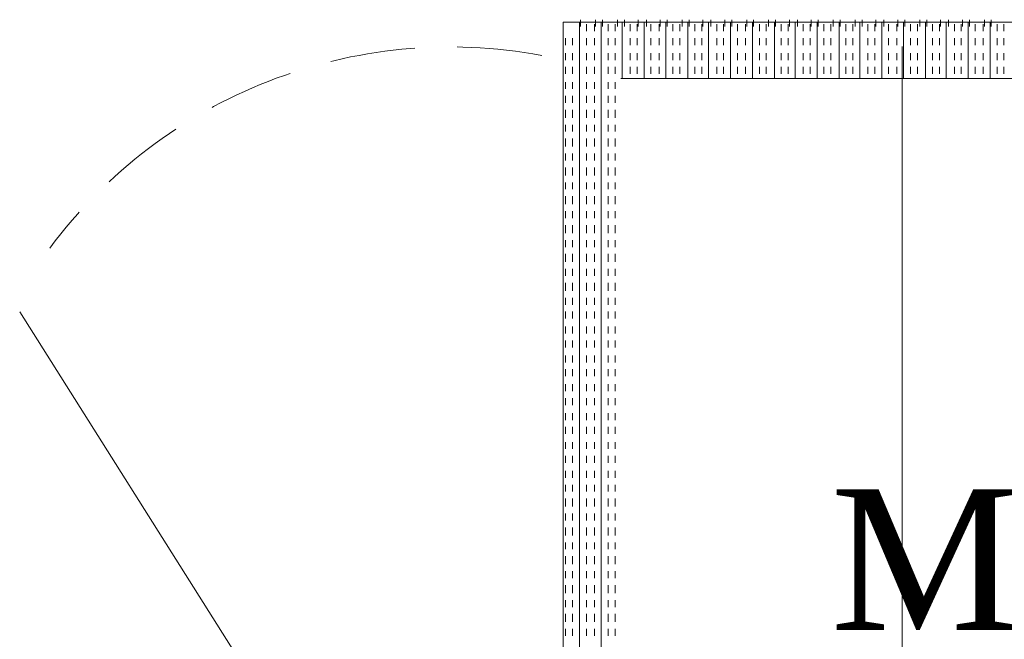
# Model space of a CAD drawing. Extents: x 3940905 to 4145695, y 925352 to 1109797.
# Tile 912 of 1056: x 4063646 to 4064080, y 1097447 to 1097720. Entities that reach past the tile are written whole.
import ezdxf

# ---------------------------------------------------------------- set-up
doc = ezdxf.new("R2010")
doc.units = 0
doc.header["$LTSCALE"] = 750
doc.header["$MEASUREMENT"] = 0
doc.linetypes.add('DASHED2', pattern=[0.375, 0.25, -0.125])
doc.layers.add('CKD Equipments', color=252, linetype='CONTINUOUS', lineweight=0)
doc.layers.add('PDF_A - TEXT', color=7, linetype='CONTINUOUS')
doc.styles.add('CKD_Dimension Text', font='BOOKOS.TTF')

msp = doc.modelspace()

# ---------------------------------------------------------------- linework, layer by layer
at = {"layer": 'CKD Equipments', "color": 252, "true_color": 0x989898}
for p, q in [((4063885.24, 1097719.06), (4063885.24, 1097204.65)), ((4064434.76, 1097719.06), (4063885.24, 1097719.06)), ((4064034.69, 1097708.29), (4064034.69, 1097244.26)), ((4064409.32, 1097694.13), (4063910.68, 1097694.13)), ((4063886.26, 1097210.25), (4063645.51, 1097591.28))]:
    msp.add_line(p, q, dxfattribs=at)
at = {"layer": 'CKD Equipments', "color": 4, "true_color": 0x00ffff}
for p, q in [((4063892.37, 1097719.06), (4063892.37, 1097204.65)), ((4063892.87, 1097720.08), (4063892.87, 1097717.03)), ((4063895.42, 1097718.04), (4063895.42, 1097714.99)), ((4063898.98, 1097718.04), (4063898.98, 1097714.99)), ((4063899.49, 1097720.08), (4063899.49, 1097717.03)), ((4063902.03, 1097719.06), (4063902.03, 1097204.65)), ((4063902.54, 1097720.08), (4063902.54, 1097717.03)), ((4063905.09, 1097718.04), (4063905.09, 1097714.99)), ((4063908.14, 1097718.04), (4063908.14, 1097714.99)), ((4063909.16, 1097720.08), (4063909.16, 1097717.03)), ((4063911.19, 1097719.06), (4063911.19, 1097694.13)), ((4063912.21, 1097720.08), (4063912.21, 1097717.03)), ((4063914.75, 1097718.04), (4063914.75, 1097714.99)), ((4063917.81, 1097718.04), (4063917.81, 1097714.99)), ((4063918.31, 1097720.08), (4063918.31, 1097717.03)), ((4063920.86, 1097719.06), (4063920.86, 1097694.13)), ((4063921.88, 1097720.08), (4063921.88, 1097717.03)), ((4063923.91, 1097718.04), (4063923.91, 1097714.99)), ((4063927.47, 1097718.04), (4063927.47, 1097714.99)), ((4063927.98, 1097720.08), (4063927.98, 1097717.03)), ((4063930.53, 1097719.06), (4063930.53, 1097694.13)), ((4063931.03, 1097720.08), (4063931.03, 1097717.03)), ((4063933.58, 1097718.04), (4063933.58, 1097714.99)), ((4063936.63, 1097718.04), (4063936.63, 1097714.99)), ((4063937.65, 1097720.08), (4063937.65, 1097717.03)), ((4063940.19, 1097719.06), (4063940.19, 1097694.13)), ((4063940.7, 1097720.08), (4063940.7, 1097717.03)), ((4063943.25, 1097718.04), (4063943.25, 1097714.99)), ((4063946.3, 1097718.04), (4063946.3, 1097714.99)), ((4063946.81, 1097720.08), (4063946.81, 1097717.03)), ((4063949.35, 1097719.06), (4063949.35, 1097694.13)), ((4063950.37, 1097720.08), (4063950.37, 1097717.03)), ((4063952.91, 1097718.04), (4063952.91, 1097714.99)), ((4063955.97, 1097718.04), (4063955.97, 1097714.99)), ((4063956.48, 1097720.08), (4063956.48, 1097717.03)), ((4063959.02, 1097719.06), (4063959.02, 1097694.13)), ((4063959.53, 1097720.08), (4063959.53, 1097717.03)), ((4063962.07, 1097718.04), (4063962.07, 1097714.99)), ((4063965.63, 1097718.04), (4063965.63, 1097714.99)), ((4063966.14, 1097720.08), (4063966.14, 1097717.03)), ((4063968.69, 1097719.06), (4063968.69, 1097694.13)), ((4063969.2, 1097720.08), (4063969.2, 1097717.03)), ((4063971.74, 1097718.04), (4063971.74, 1097714.99)), ((4063974.79, 1097718.04), (4063974.79, 1097714.99)), ((4063975.81, 1097720.08), (4063975.81, 1097717.03)), ((4063978.35, 1097719.06), (4063978.35, 1097694.13)), ((4063978.86, 1097720.08), (4063978.86, 1097717.03)), ((4063981.41, 1097718.04), (4063981.41, 1097714.99)), ((4063984.46, 1097718.04), (4063984.46, 1097714.99)), ((4063984.97, 1097720.08), (4063984.97, 1097717.03)), ((4063987.51, 1097719.06), (4063987.51, 1097694.13)), ((4063988.53, 1097720.08), (4063988.53, 1097717.03)), ((4063991.07, 1097718.04), (4063991.07, 1097714.99)), ((4063994.13, 1097718.04), (4063994.13, 1097714.99)), ((4063994.64, 1097720.08), (4063994.64, 1097717.03)), ((4063997.18, 1097719.06), (4063997.18, 1097694.13)), ((4063997.69, 1097720.08), (4063997.69, 1097717.03)), ((4064000.23, 1097718.04), (4064000.23, 1097714.99)), ((4064003.29, 1097718.04), (4064003.29, 1097714.99)), ((4064004.3, 1097720.08), (4064004.3, 1097717.03)), ((4064006.85, 1097719.06), (4064006.85, 1097694.13)), ((4064007.36, 1097720.08), (4064007.36, 1097717.03)), ((4064009.9, 1097718.04), (4064009.9, 1097714.99)), ((4064012.95, 1097718.04), (4064012.95, 1097714.99)), ((4064013.97, 1097720.08), (4064013.97, 1097717.03)), ((4064016.01, 1097719.06), (4064016.01, 1097694.13)), ((4064017.02, 1097720.08), (4064017.02, 1097717.03)), ((4064019.57, 1097718.04), (4064019.57, 1097714.99)), ((4064022.62, 1097718.04), (4064022.62, 1097714.99)), ((4064023.13, 1097720.08), (4064023.13, 1097717.03)), ((4064025.67, 1097719.06), (4064025.67, 1097694.13)), ((4064026.69, 1097720.08), (4064026.69, 1097717.03)), ((4064028.73, 1097718.04), (4064028.73, 1097714.99)), ((4064032.29, 1097718.04), (4064032.29, 1097714.99)), ((4064032.8, 1097720.08), (4064032.8, 1097717.03)), ((4064035.34, 1097719.06), (4064035.34, 1097694.13)), ((4064035.85, 1097720.08), (4064035.85, 1097717.03)), ((4064038.39, 1097718.04), (4064038.39, 1097714.99)), ((4064041.45, 1097718.04), (4064041.45, 1097714.99)), ((4064042.46, 1097720.08), (4064042.46, 1097717.03)), ((4064045.01, 1097719.06), (4064045.01, 1097694.13)), ((4064045.52, 1097720.08), (4064045.52, 1097717.03)), ((4064048.06, 1097718.04), (4064048.06, 1097714.99)), ((4064051.11, 1097718.04), (4064051.11, 1097714.99)), ((4064051.62, 1097720.08), (4064051.62, 1097717.03)), ((4064054.17, 1097719.06), (4064054.17, 1097694.13)), ((4064055.19, 1097720.08), (4064055.19, 1097717.03)), ((4064057.73, 1097718.04), (4064057.73, 1097714.99)), ((4064060.78, 1097718.04), (4064060.78, 1097714.99)), ((4064061.29, 1097720.08), (4064061.29, 1097717.03)), ((4064063.83, 1097719.06), (4064063.83, 1097694.13)), ((4064064.34, 1097720.08), (4064064.34, 1097717.03)), ((4064066.89, 1097718.04), (4064066.89, 1097714.99)), ((4064070.45, 1097718.04), (4064070.45, 1097714.99)), ((4064070.96, 1097720.08), (4064070.96, 1097717.03)), ((4064073.5, 1097719.06), (4064073.5, 1097694.13)), ((4064074.01, 1097720.08), (4064074.01, 1097717.03)), ((4064076.56, 1097718.04), (4064076.56, 1097714.99)), ((4064079.61, 1097718.04), (4064079.61, 1097714.99)), ((4063886.26, 1097711.94), (4063886.26, 1097708.89)), ((4063889.31, 1097711.94), (4063889.31, 1097708.89)), ((4063895.42, 1097711.94), (4063895.42, 1097708.89)), ((4063898.98, 1097711.94), (4063898.98, 1097708.89)), ((4063905.09, 1097711.94), (4063905.09, 1097708.89)), ((4063908.14, 1097711.94), (4063908.14, 1097708.89)), ((4063914.75, 1097711.94), (4063914.75, 1097708.89)), ((4063917.81, 1097711.94), (4063917.81, 1097708.89)), ((4063923.91, 1097711.94), (4063923.91, 1097708.89)), ((4063927.47, 1097711.94), (4063927.47, 1097708.89)), ((4063933.58, 1097711.94), (4063933.58, 1097708.89)), ((4063936.63, 1097711.94), (4063936.63, 1097708.89)), ((4063943.25, 1097711.94), (4063943.25, 1097708.89)), ((4063946.3, 1097711.94), (4063946.3, 1097708.89)), ((4063952.91, 1097711.94), (4063952.91, 1097708.89)), ((4063955.97, 1097711.94), (4063955.97, 1097708.89)), ((4063962.07, 1097711.94), (4063962.07, 1097708.89)), ((4063965.63, 1097711.94), (4063965.63, 1097708.89)), ((4063971.74, 1097711.94), (4063971.74, 1097708.89)), ((4063974.79, 1097711.94), (4063974.79, 1097708.89)), ((4063981.41, 1097711.94), (4063981.41, 1097708.89)), ((4063984.46, 1097711.94), (4063984.46, 1097708.89)), ((4063991.07, 1097711.94), (4063991.07, 1097708.89)), ((4063994.13, 1097711.94), (4063994.13, 1097708.89)), ((4064000.23, 1097711.94), (4064000.23, 1097708.89)), ((4064003.29, 1097711.94), (4064003.29, 1097708.89)), ((4064009.9, 1097711.94), (4064009.9, 1097708.89)), ((4064012.95, 1097711.94), (4064012.95, 1097708.89)), ((4064019.57, 1097711.94), (4064019.57, 1097708.89)), ((4064022.62, 1097711.94), (4064022.62, 1097708.89)), ((4064028.73, 1097711.94), (4064028.73, 1097708.89)), ((4064032.29, 1097711.94), (4064032.29, 1097708.89)), ((4064038.39, 1097711.94), (4064038.39, 1097708.89)), ((4064041.45, 1097711.94), (4064041.45, 1097708.89)), ((4064048.06, 1097711.94), (4064048.06, 1097708.89)), ((4064051.11, 1097711.94), (4064051.11, 1097708.89)), ((4064057.73, 1097711.94), (4064057.73, 1097708.89)), ((4064060.78, 1097711.94), (4064060.78, 1097708.89)), ((4064066.89, 1097711.94), (4064066.89, 1097708.89)), ((4064070.45, 1097711.94), (4064070.45, 1097708.89)), ((4064076.56, 1097711.94), (4064076.56, 1097708.89)), ((4064079.61, 1097711.94), (4064079.61, 1097708.89)), ((4063886.26, 1097705.32), (4063886.26, 1097702.27)), ((4063889.31, 1097705.32), (4063889.31, 1097702.27)), ((4063895.42, 1097705.32), (4063895.42, 1097702.27)), ((4063898.98, 1097705.32), (4063898.98, 1097702.27)), ((4063905.09, 1097705.32), (4063905.09, 1097702.27)), ((4063908.14, 1097705.32), (4063908.14, 1097702.27)), ((4063914.75, 1097705.32), (4063914.75, 1097702.27)), ((4063917.81, 1097705.32), (4063917.81, 1097702.27)), ((4063923.91, 1097705.32), (4063923.91, 1097702.27)), ((4063927.47, 1097705.32), (4063927.47, 1097702.27)), ((4063933.58, 1097705.32), (4063933.58, 1097702.27)), ((4063936.63, 1097705.32), (4063936.63, 1097702.27)), ((4063943.25, 1097705.32), (4063943.25, 1097702.27)), ((4063946.3, 1097705.32), (4063946.3, 1097702.27)), ((4063952.91, 1097705.32), (4063952.91, 1097702.27)), ((4063955.97, 1097705.32), (4063955.97, 1097702.27)), ((4063962.07, 1097705.32), (4063962.07, 1097702.27)), ((4063965.63, 1097705.32), (4063965.63, 1097702.27)), ((4063971.74, 1097705.32), (4063971.74, 1097702.27)), ((4063974.79, 1097705.32), (4063974.79, 1097702.27)), ((4063981.41, 1097705.32), (4063981.41, 1097702.27)), ((4063984.46, 1097705.32), (4063984.46, 1097702.27)), ((4063991.07, 1097705.32), (4063991.07, 1097702.27)), ((4063994.13, 1097705.32), (4063994.13, 1097702.27)), ((4064000.23, 1097705.32), (4064000.23, 1097702.27)), ((4064003.29, 1097705.32), (4064003.29, 1097702.27)), ((4064009.9, 1097705.32), (4064009.9, 1097702.27)), ((4064012.95, 1097705.32), (4064012.95, 1097702.27)), ((4064019.57, 1097705.32), (4064019.57, 1097702.27)), ((4064022.62, 1097705.32), (4064022.62, 1097702.27)), ((4064028.73, 1097705.32), (4064028.73, 1097702.27)), ((4064032.29, 1097705.32), (4064032.29, 1097702.27)), ((4064038.39, 1097705.32), (4064038.39, 1097702.27)), ((4064041.45, 1097705.32), (4064041.45, 1097702.27)), ((4064048.06, 1097705.32), (4064048.06, 1097702.27)), ((4064051.11, 1097705.32), (4064051.11, 1097702.27)), ((4064057.73, 1097705.32), (4064057.73, 1097702.27)), ((4064060.78, 1097705.32), (4064060.78, 1097702.27)), ((4064066.89, 1097705.32), (4064066.89, 1097702.27)), ((4064070.45, 1097705.32), (4064070.45, 1097702.27)), ((4064076.56, 1097705.32), (4064076.56, 1097702.27)), ((4064079.61, 1097705.32), (4064079.61, 1097702.27)), ((4063886.26, 1097699.22), (4063886.26, 1097696.17)), ((4063889.31, 1097699.22), (4063889.31, 1097696.17)), ((4063895.42, 1097699.22), (4063895.42, 1097696.17)), ((4063898.98, 1097699.22), (4063898.98, 1097696.17)), ((4063905.09, 1097699.22), (4063905.09, 1097696.17)), ((4063908.14, 1097699.22), (4063908.14, 1097696.17)), ((4063914.75, 1097699.22), (4063914.75, 1097696.17)), ((4063917.81, 1097699.22), (4063917.81, 1097696.17)), ((4063923.91, 1097699.22), (4063923.91, 1097696.17)), ((4063927.47, 1097699.22), (4063927.47, 1097696.17)), ((4063933.58, 1097699.22), (4063933.58, 1097696.17)), ((4063936.63, 1097699.22), (4063936.63, 1097696.17)), ((4063943.25, 1097699.22), (4063943.25, 1097696.17)), ((4063946.3, 1097699.22), (4063946.3, 1097696.17)), ((4063952.91, 1097699.22), (4063952.91, 1097696.17)), ((4063955.97, 1097699.22), (4063955.97, 1097696.17)), ((4063962.07, 1097699.22), (4063962.07, 1097696.17)), ((4063965.63, 1097699.22), (4063965.63, 1097696.17)), ((4063971.74, 1097699.22), (4063971.74, 1097696.17)), ((4063974.79, 1097699.22), (4063974.79, 1097696.17)), ((4063981.41, 1097699.22), (4063981.41, 1097696.17)), ((4063984.46, 1097699.22), (4063984.46, 1097696.17)), ((4063991.07, 1097699.22), (4063991.07, 1097696.17)), ((4063994.13, 1097699.22), (4063994.13, 1097696.17)), ((4064000.23, 1097699.22), (4064000.23, 1097696.17)), ((4064003.29, 1097699.22), (4064003.29, 1097696.17)), ((4064009.9, 1097699.22), (4064009.9, 1097696.17)), ((4064012.95, 1097699.22), (4064012.95, 1097696.17)), ((4064019.57, 1097699.22), (4064019.57, 1097696.17)), ((4064022.62, 1097699.22), (4064022.62, 1097696.17)), ((4064028.73, 1097699.22), (4064028.73, 1097696.17)), ((4064032.29, 1097699.22), (4064032.29, 1097696.17)), ((4064038.39, 1097699.22), (4064038.39, 1097696.17)), ((4064041.45, 1097699.22), (4064041.45, 1097696.17)), ((4064048.06, 1097699.22), (4064048.06, 1097696.17)), ((4064051.11, 1097699.22), (4064051.11, 1097696.17)), ((4064057.73, 1097699.22), (4064057.73, 1097696.17)), ((4064060.78, 1097699.22), (4064060.78, 1097696.17)), ((4064066.89, 1097699.22), (4064066.89, 1097696.17)), ((4064070.45, 1097699.22), (4064070.45, 1097696.17)), ((4064076.56, 1097699.22), (4064076.56, 1097696.17)), ((4064079.61, 1097699.22), (4064079.61, 1097696.17)), ((4063886.26, 1097692.6), (4063886.26, 1097689.55)), ((4063889.31, 1097692.6), (4063889.31, 1097689.55)), ((4063895.42, 1097692.6), (4063895.42, 1097689.55)), ((4063898.98, 1097692.6), (4063898.98, 1097689.55)), ((4063905.09, 1097692.6), (4063905.09, 1097689.55)), ((4063908.14, 1097692.6), (4063908.14, 1097689.55)), ((4063886.26, 1097686.5), (4063886.26, 1097683.45)), ((4063889.31, 1097686.5), (4063889.31, 1097683.45)), ((4063895.42, 1097686.5), (4063895.42, 1097683.45)), ((4063898.98, 1097686.5), (4063898.98, 1097683.45)), ((4063905.09, 1097686.5), (4063905.09, 1097683.45)), ((4063908.14, 1097686.5), (4063908.14, 1097683.45)), ((4063886.26, 1097680.39), (4063886.26, 1097676.83)), ((4063889.31, 1097680.39), (4063889.31, 1097676.83)), ((4063895.42, 1097680.39), (4063895.42, 1097676.83)), ((4063898.98, 1097680.39), (4063898.98, 1097676.83)), ((4063905.09, 1097680.39), (4063905.09, 1097676.83)), ((4063908.14, 1097680.39), (4063908.14, 1097676.83)), ((4063886.26, 1097673.78), (4063886.26, 1097670.72)), ((4063889.31, 1097673.78), (4063889.31, 1097670.72)), ((4063895.42, 1097673.78), (4063895.42, 1097670.72)), ((4063898.98, 1097673.78), (4063898.98, 1097670.72)), ((4063905.09, 1097673.78), (4063905.09, 1097670.72)), ((4063908.14, 1097673.78), (4063908.14, 1097670.72)), ((4063886.26, 1097667.67), (4063886.26, 1097664.11)), ((4063889.31, 1097667.67), (4063889.31, 1097664.11)), ((4063895.42, 1097667.67), (4063895.42, 1097664.11)), ((4063898.98, 1097667.67), (4063898.98, 1097664.11)), ((4063905.09, 1097667.67), (4063905.09, 1097664.11)), ((4063908.14, 1097667.67), (4063908.14, 1097664.11)), ((4063886.26, 1097661.06), (4063886.26, 1097658)), ((4063889.31, 1097661.06), (4063889.31, 1097658)), ((4063895.42, 1097661.06), (4063895.42, 1097658)), ((4063898.98, 1097661.06), (4063898.98, 1097658)), ((4063905.09, 1097661.06), (4063905.09, 1097658)), ((4063908.14, 1097661.06), (4063908.14, 1097658)), ((4063886.26, 1097654.95), (4063886.26, 1097651.39)), ((4063889.31, 1097654.95), (4063889.31, 1097651.39)), ((4063895.42, 1097654.95), (4063895.42, 1097651.39)), ((4063898.98, 1097654.95), (4063898.98, 1097651.39)), ((4063905.09, 1097654.95), (4063905.09, 1097651.39)), ((4063908.14, 1097654.95), (4063908.14, 1097651.39)), ((4063886.26, 1097648.34), (4063886.26, 1097645.28)), ((4063889.31, 1097648.34), (4063889.31, 1097645.28)), ((4063895.42, 1097648.34), (4063895.42, 1097645.28)), ((4063898.98, 1097648.34), (4063898.98, 1097645.28)), ((4063905.09, 1097648.34), (4063905.09, 1097645.28)), ((4063908.14, 1097648.34), (4063908.14, 1097645.28)), ((4063886.26, 1097642.23), (4063886.26, 1097638.67)), ((4063889.31, 1097642.23), (4063889.31, 1097638.67)), ((4063895.42, 1097642.23), (4063895.42, 1097638.67)), ((4063898.98, 1097642.23), (4063898.98, 1097638.67)), ((4063905.09, 1097642.23), (4063905.09, 1097638.67)), ((4063908.14, 1097642.23), (4063908.14, 1097638.67)), ((4063886.26, 1097635.62), (4063886.26, 1097632.56)), ((4063889.31, 1097635.62), (4063889.31, 1097632.56)), ((4063895.42, 1097635.62), (4063895.42, 1097632.56)), ((4063898.98, 1097635.62), (4063898.98, 1097632.56)), ((4063905.09, 1097635.62), (4063905.09, 1097632.56)), ((4063908.14, 1097635.62), (4063908.14, 1097632.56)), ((4063886.26, 1097629.51), (4063886.26, 1097625.95)), ((4063889.31, 1097629.51), (4063889.31, 1097625.95)), ((4063895.42, 1097629.51), (4063895.42, 1097625.95)), ((4063898.98, 1097629.51), (4063898.98, 1097625.95)), ((4063905.09, 1097629.51), (4063905.09, 1097625.95)), ((4063908.14, 1097629.51), (4063908.14, 1097625.95)), ((4063886.26, 1097622.9), (4063886.26, 1097619.84)), ((4063889.31, 1097622.9), (4063889.31, 1097619.84)), ((4063895.42, 1097622.9), (4063895.42, 1097619.84)), ((4063898.98, 1097622.9), (4063898.98, 1097619.84)), ((4063905.09, 1097622.9), (4063905.09, 1097619.84)), ((4063908.14, 1097622.9), (4063908.14, 1097619.84)), ((4063886.26, 1097616.79), (4063886.26, 1097613.23)), ((4063889.31, 1097616.79), (4063889.31, 1097613.23)), ((4063895.42, 1097616.79), (4063895.42, 1097613.23)), ((4063898.98, 1097616.79), (4063898.98, 1097613.23)), ((4063905.09, 1097616.79), (4063905.09, 1097613.23)), ((4063908.14, 1097616.79), (4063908.14, 1097613.23)), ((4063886.26, 1097610.18), (4063886.26, 1097607.12)), ((4063889.31, 1097610.18), (4063889.31, 1097607.12)), ((4063895.42, 1097610.18), (4063895.42, 1097607.12)), ((4063898.98, 1097610.18), (4063898.98, 1097607.12)), ((4063905.09, 1097610.18), (4063905.09, 1097607.12)), ((4063908.14, 1097610.18), (4063908.14, 1097607.12)), ((4063886.26, 1097604.07), (4063886.26, 1097600.51)), ((4063889.31, 1097604.07), (4063889.31, 1097600.51)), ((4063895.42, 1097604.07), (4063895.42, 1097600.51)), ((4063898.98, 1097604.07), (4063898.98, 1097600.51)), ((4063905.09, 1097604.07), (4063905.09, 1097600.51)), ((4063908.14, 1097604.07), (4063908.14, 1097600.51)), ((4063886.26, 1097597.46), (4063886.26, 1097594.4)), ((4063889.31, 1097597.46), (4063889.31, 1097594.4)), ((4063895.42, 1097597.46), (4063895.42, 1097594.4)), ((4063898.98, 1097597.46), (4063898.98, 1097594.4)), ((4063905.09, 1097597.46), (4063905.09, 1097594.4)), ((4063908.14, 1097597.46), (4063908.14, 1097594.4)), ((4063886.26, 1097591.35), (4063886.26, 1097588.3)), ((4063889.31, 1097591.35), (4063889.31, 1097588.3)), ((4063895.42, 1097591.35), (4063895.42, 1097588.3)), ((4063898.98, 1097591.35), (4063898.98, 1097588.3)), ((4063905.09, 1097591.35), (4063905.09, 1097588.3)), ((4063908.14, 1097591.35), (4063908.14, 1097588.3)), ((4063886.26, 1097584.74), (4063886.26, 1097581.68)), ((4063889.31, 1097584.74), (4063889.31, 1097581.68)), ((4063895.42, 1097584.74), (4063895.42, 1097581.68)), ((4063898.98, 1097584.74), (4063898.98, 1097581.68)), ((4063905.09, 1097584.74), (4063905.09, 1097581.68)), ((4063908.14, 1097584.74), (4063908.14, 1097581.68)), ((4063886.26, 1097578.63), (4063886.26, 1097575.58)), ((4063889.31, 1097578.63), (4063889.31, 1097575.58)), ((4063895.42, 1097578.63), (4063895.42, 1097575.58)), ((4063898.98, 1097578.63), (4063898.98, 1097575.58)), ((4063905.09, 1097578.63), (4063905.09, 1097575.58)), ((4063908.14, 1097578.63), (4063908.14, 1097575.58)), ((4063886.26, 1097572.02), (4063886.26, 1097568.96)), ((4063889.31, 1097572.02), (4063889.31, 1097568.96)), ((4063895.42, 1097572.02), (4063895.42, 1097568.96)), ((4063898.98, 1097572.02), (4063898.98, 1097568.96)), ((4063905.09, 1097572.02), (4063905.09, 1097568.96)), ((4063908.14, 1097572.02), (4063908.14, 1097568.96)), ((4063886.26, 1097565.91), (4063886.26, 1097562.86)), ((4063889.31, 1097565.91), (4063889.31, 1097562.86)), ((4063895.42, 1097565.91), (4063895.42, 1097562.86)), ((4063898.98, 1097565.91), (4063898.98, 1097562.86)), ((4063905.09, 1097565.91), (4063905.09, 1097562.86)), ((4063908.14, 1097565.91), (4063908.14, 1097562.86)), ((4063886.26, 1097559.3), (4063886.26, 1097556.24)), ((4063889.31, 1097559.3), (4063889.31, 1097556.24)), ((4063895.42, 1097559.3), (4063895.42, 1097556.24)), ((4063898.98, 1097559.3), (4063898.98, 1097556.24)), ((4063905.09, 1097559.3), (4063905.09, 1097556.24)), ((4063908.14, 1097559.3), (4063908.14, 1097556.24)), ((4063886.26, 1097553.19), (4063886.26, 1097550.14)), ((4063889.31, 1097553.19), (4063889.31, 1097550.14)), ((4063895.42, 1097553.19), (4063895.42, 1097550.14)), ((4063898.98, 1097553.19), (4063898.98, 1097550.14)), ((4063905.09, 1097553.19), (4063905.09, 1097550.14)), ((4063908.14, 1097553.19), (4063908.14, 1097550.14)), ((4063886.26, 1097546.57), (4063886.26, 1097543.52)), ((4063889.31, 1097546.57), (4063889.31, 1097543.52)), ((4063895.42, 1097546.57), (4063895.42, 1097543.52)), ((4063898.98, 1097546.57), (4063898.98, 1097543.52)), ((4063905.09, 1097546.57), (4063905.09, 1097543.52)), ((4063908.14, 1097546.57), (4063908.14, 1097543.52)), ((4063886.26, 1097540.47), (4063886.26, 1097537.42)), ((4063889.31, 1097540.47), (4063889.31, 1097537.42)), ((4063895.42, 1097540.47), (4063895.42, 1097537.42)), ((4063898.98, 1097540.47), (4063898.98, 1097537.42)), ((4063905.09, 1097540.47), (4063905.09, 1097537.42)), ((4063908.14, 1097540.47), (4063908.14, 1097537.42)), ((4063886.26, 1097533.85), (4063886.26, 1097530.8)), ((4063889.31, 1097533.85), (4063889.31, 1097530.8)), ((4063895.42, 1097533.85), (4063895.42, 1097530.8)), ((4063898.98, 1097533.85), (4063898.98, 1097530.8)), ((4063905.09, 1097533.85), (4063905.09, 1097530.8)), ((4063908.14, 1097533.85), (4063908.14, 1097530.8)), ((4063886.26, 1097527.75), (4063886.26, 1097524.7)), ((4063889.31, 1097527.75), (4063889.31, 1097524.7)), ((4063895.42, 1097527.75), (4063895.42, 1097524.7)), ((4063898.98, 1097527.75), (4063898.98, 1097524.7)), ((4063905.09, 1097527.75), (4063905.09, 1097524.7)), ((4063908.14, 1097527.75), (4063908.14, 1097524.7)), ((4063886.26, 1097521.13), (4063886.26, 1097518.08)), ((4063889.31, 1097521.13), (4063889.31, 1097518.08)), ((4063895.42, 1097521.13), (4063895.42, 1097518.08)), ((4063898.98, 1097521.13), (4063898.98, 1097518.08)), ((4063905.09, 1097521.13), (4063905.09, 1097518.08)), ((4063908.14, 1097521.13), (4063908.14, 1097518.08)), ((4063886.26, 1097515.03), (4063886.26, 1097511.98)), ((4063889.31, 1097515.03), (4063889.31, 1097511.98)), ((4063895.42, 1097515.03), (4063895.42, 1097511.98)), ((4063898.98, 1097515.03), (4063898.98, 1097511.98)), ((4063905.09, 1097515.03), (4063905.09, 1097511.98)), ((4063908.14, 1097515.03), (4063908.14, 1097511.98)), ((4063886.26, 1097508.92), (4063886.26, 1097505.36)), ((4063889.31, 1097508.92), (4063889.31, 1097505.36)), ((4063895.42, 1097508.92), (4063895.42, 1097505.36)), ((4063898.98, 1097508.92), (4063898.98, 1097505.36)), ((4063905.09, 1097508.92), (4063905.09, 1097505.36)), ((4063908.14, 1097508.92), (4063908.14, 1097505.36)), ((4063886.26, 1097502.31), (4063886.26, 1097499.26)), ((4063889.31, 1097502.31), (4063889.31, 1097499.26)), ((4063895.42, 1097502.31), (4063895.42, 1097499.26)), ((4063898.98, 1097502.31), (4063898.98, 1097499.26)), ((4063905.09, 1097502.31), (4063905.09, 1097499.26)), ((4063908.14, 1097502.31), (4063908.14, 1097499.26)), ((4063886.26, 1097496.2), (4063886.26, 1097492.64)), ((4063889.31, 1097496.2), (4063889.31, 1097492.64)), ((4063895.42, 1097496.2), (4063895.42, 1097492.64)), ((4063898.98, 1097496.2), (4063898.98, 1097492.64)), ((4063905.09, 1097496.2), (4063905.09, 1097492.64)), ((4063908.14, 1097496.2), (4063908.14, 1097492.64)), ((4063886.26, 1097489.59), (4063886.26, 1097486.53)), ((4063889.31, 1097489.59), (4063889.31, 1097486.53)), ((4063895.42, 1097489.59), (4063895.42, 1097486.53)), ((4063898.98, 1097489.59), (4063898.98, 1097486.53)), ((4063905.09, 1097489.59), (4063905.09, 1097486.53)), ((4063908.14, 1097489.59), (4063908.14, 1097486.53)), ((4063886.26, 1097483.48), (4063886.26, 1097479.92)), ((4063889.31, 1097483.48), (4063889.31, 1097479.92)), ((4063895.42, 1097483.48), (4063895.42, 1097479.92)), ((4063898.98, 1097483.48), (4063898.98, 1097479.92)), ((4063905.09, 1097483.48), (4063905.09, 1097479.92)), ((4063908.14, 1097483.48), (4063908.14, 1097479.92)), ((4063886.26, 1097476.87), (4063886.26, 1097473.81)), ((4063889.31, 1097476.87), (4063889.31, 1097473.81)), ((4063895.42, 1097476.87), (4063895.42, 1097473.81)), ((4063898.98, 1097476.87), (4063898.98, 1097473.81)), ((4063905.09, 1097476.87), (4063905.09, 1097473.81)), ((4063908.14, 1097476.87), (4063908.14, 1097473.81)), ((4063886.26, 1097470.76), (4063886.26, 1097467.2)), ((4063889.31, 1097470.76), (4063889.31, 1097467.2)), ((4063895.42, 1097470.76), (4063895.42, 1097467.2)), ((4063898.98, 1097470.76), (4063898.98, 1097467.2)), ((4063905.09, 1097470.76), (4063905.09, 1097467.2)), ((4063908.14, 1097470.76), (4063908.14, 1097467.2)), ((4063886.26, 1097464.15), (4063886.26, 1097461.09)), ((4063889.31, 1097464.15), (4063889.31, 1097461.09)), ((4063895.42, 1097464.15), (4063895.42, 1097461.09)), ((4063898.98, 1097464.15), (4063898.98, 1097461.09)), ((4063905.09, 1097464.15), (4063905.09, 1097461.09)), ((4063908.14, 1097464.15), (4063908.14, 1097461.09)), ((4063886.26, 1097458.04), (4063886.26, 1097454.48)), ((4063889.31, 1097458.04), (4063889.31, 1097454.48)), ((4063895.42, 1097458.04), (4063895.42, 1097454.48)), ((4063898.98, 1097458.04), (4063898.98, 1097454.48)), ((4063905.09, 1097458.04), (4063905.09, 1097454.48)), ((4063908.14, 1097458.04), (4063908.14, 1097454.48)), ((4063886.26, 1097451.43), (4063886.26, 1097448.37)), ((4063889.31, 1097451.43), (4063889.31, 1097448.37)), ((4063895.42, 1097451.43), (4063895.42, 1097448.37)), ((4063898.98, 1097451.43), (4063898.98, 1097448.37)), ((4063905.09, 1097451.43), (4063905.09, 1097448.37)), ((4063908.14, 1097451.43), (4063908.14, 1097448.37))]:
    msp.add_line(p, q, dxfattribs=at)
at = {"layer": 'CKD Equipments', "color": 252, "linetype": 'DASHED2', "ltscale": 0.2, "true_color": 0x989898}
msp.add_arc((4063835.5, 1097487.68), 220.39, 79.4766, 143.3015, dxfattribs=at)

# ---------------------------------------------------------------- texts
at = {"layer": 'PDF_A - TEXT', "insert": (4063999.47, 1097512.95), "char_height": 61.9627, "width": 282.8149, "attachment_point": 1, "style": 'CKD_Dimension Text'}
msp.add_mtext('\\pxqc;MK-03', dxfattribs=at)
msp.add_mtext('\\pxqc;MK-03', dxfattribs=at)

doc.saveas('drawing.dxf')
